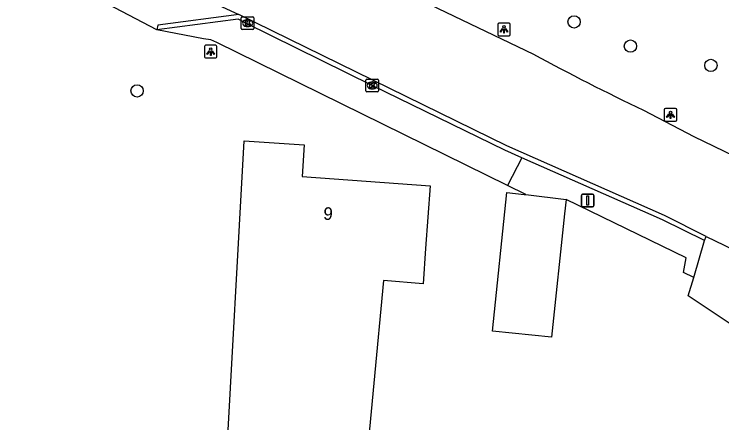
# Model space of a CAD drawing. Extents: x 156141 to 158132, y 385651 to 388399.
# Drawn here: x 156343.3 to 156399.4, y 386449.6 to 386482.1 of the extents above; entities that cross this region are included whole.
import ezdxf

# ---------------------------------------------------------------- set-up
doc = ezdxf.new("R2010")
doc.units = 0
for name, color, linetype in [('IMGEO_Boom', 7, 'Continuous'), ('IMGEO_Groenvoorziening', 7, 'Continuous'), ('IMGEO_Kolk', 7, 'Continuous'), ('IMGEO_Lichtpunt', 7, 'Continuous'), ('IMGEO_Pand', 7, 'Continuous'), ('IMGEO_Pand_nummerreeks', 7, 'Continuous'), ('IMGEO_Rijbaan_lokaal_gesloten', 7, 'Continuous'), ('IMGEO_Rijbaan_lokaal_open', 7, 'Continuous'), ('IMGEO_Verkeersbordpaal', 7, 'Continuous'), ('IMGEO_Voetpad_open', 7, 'Continuous')]:
    doc.layers.add(name, color=color, linetype=linetype)

msp = doc.modelspace()

# ---------------------------------------------------------------- linework, layer by layer
at = {"layer": 'IMGEO_Boom'}
for centre in [(156387.66, 386481.454), (156392.136, 386479.536), (156398.516, 386478.004), (156352.999, 386475.977)]:
    msp.add_circle(centre, 0.489, dxfattribs=at)
at = {"layer": 'IMGEO_Groenvoorziening'}
for points in [[(156383.831, 386467.742), (156382.382, 386468.456)], [(156397.15, 386461.173), (156396.342, 386461.571), (156396.548, 386462.739), (156387.033, 386467.367)]]:
    msp.add_lwpolyline(points, dxfattribs=at)
at = {"layer": 'IMGEO_Kolk'}
for p, q in [((156361.343, 386481.858), (156362.195, 386481.858)), ((156361.268, 386480.932), (156361.268, 386481.784)), ((156361.756, 386481.638), (156361.781, 386481.638)), ((156362.269, 386481.784), (156362.269, 386480.932)), ((156362.195, 386480.858), (156361.343, 386480.858)), ((156361.779, 386481.078), (156361.754, 386481.078)), ((156371.154, 386475.987), (156371.154, 386476.839)), ((156371.229, 386476.913), (156372.081, 386476.913)), ((156372.155, 386476.839), (156372.155, 386475.987)), ((156371.642, 386476.693), (156371.667, 386476.693)), ((156372.081, 386475.913), (156371.229, 386475.913)), ((156371.665, 386476.133), (156371.64, 386476.133))]:
    msp.add_line(p, q, dxfattribs=at)
for points in [[(156361.343, 386481.858), (156362.195, 386481.858)], [(156361.268, 386480.932), (156361.268, 386481.784)], [(156361.589, 386481.558), (156361.712, 386481.558), (156361.712, 386481.407), (156361.842, 386481.558), (156362.006, 386481.558), (156361.86, 386481.407), (156362.013, 386481.158), (156361.861, 386481.158), (156361.776, 386481.322), (156361.712, 386481.255), (156361.712, 386481.158), (156361.589, 386481.158), (156361.589, 386481.558)], [(156362.269, 386481.784), (156362.269, 386480.932)], [(156362.195, 386480.858), (156361.343, 386480.858)], [(156371.154, 386475.987), (156371.154, 386476.839)], [(156371.229, 386476.913), (156372.081, 386476.913)], [(156372.155, 386476.839), (156372.155, 386475.987)], [(156371.475, 386476.613), (156371.598, 386476.613), (156371.598, 386476.462), (156371.728, 386476.613), (156371.892, 386476.613), (156371.746, 386476.462), (156371.899, 386476.213), (156371.747, 386476.213), (156371.662, 386476.377), (156371.598, 386476.31), (156371.598, 386476.213), (156371.475, 386476.213), (156371.475, 386476.613)], [(156372.081, 386475.913), (156371.229, 386475.913)]]:
    msp.add_lwpolyline(points, dxfattribs=at)
for centre, start, end in [((156361.345, 386481.782), 91.552, 178.448), ((156361.345, 386481.782), 91.552, 178.448), ((156362.193, 386481.782), 1.552, 88.448), ((156362.193, 386481.782), 1.552, 88.448), ((156361.345, 386480.934), 181.552, 268.448), ((156361.345, 386480.934), 181.552, 268.448), ((156362.193, 386480.934), 271.552, 358.448), ((156362.193, 386480.934), 271.552, 358.448), ((156371.231, 386476.837), 91.552, 178.448), ((156371.231, 386476.837), 91.552, 178.448), ((156372.079, 386476.837), 1.552, 88.448), ((156372.079, 386476.837), 1.552, 88.448), ((156371.231, 386475.989), 181.552, 268.448), ((156371.231, 386475.989), 181.552, 268.448), ((156372.079, 386475.989), 271.552, 358.448), ((156372.079, 386475.989), 271.552, 358.448)]:
    msp.add_arc(centre, 0.0765, start, end, dxfattribs=at)
for centre, major_axis, ratio, start_param, end_param in [((156361.755, 386481.358), (-0.387, 0.002), 0.722429, 4.712389, 7.853982), ((156361.78, 386481.358), (-0.39, 0.002), 0.717154, 1.570796, 4.712389), ((156371.641, 386476.413), (-0.387, 0.002), 0.722429, 4.712389, 7.853982), ((156371.666, 386476.413), (-0.39, 0.002), 0.717154, 1.570796, 4.712389)]:
    msp.add_ellipse(centre, major_axis=major_axis, ratio=ratio, start_param=start_param, end_param=end_param, dxfattribs=at)
at = {"layer": 'IMGEO_Lichtpunt'}
for p, q in [((156381.605, 386481.261), (156381.605, 386480.454)), ((156381.605, 386481.261), (156381.605, 386480.454)), ((156382.507, 386481.356), (156381.699, 386481.356)), ((156382.507, 386481.356), (156381.699, 386481.356)), ((156382.601, 386480.454), (156382.601, 386481.261)), ((156382.601, 386480.454), (156382.601, 386481.261)), ((156381.699, 386480.36), (156382.507, 386480.36)), ((156381.699, 386480.36), (156382.507, 386480.36)), ((156359.246, 386479.595), (156358.438, 386479.595)), ((156359.246, 386479.595), (156358.438, 386479.595)), ((156358.344, 386479.5), (156358.344, 386478.693)), ((156358.344, 386479.5), (156358.344, 386478.693)), ((156359.34, 386478.693), (156359.34, 386479.5)), ((156359.34, 386478.693), (156359.34, 386479.5)), ((156358.438, 386478.599), (156359.246, 386478.599)), ((156358.438, 386478.599), (156359.246, 386478.599)), ((156395.718, 386474.579), (156394.91, 386474.579)), ((156395.718, 386474.579), (156394.91, 386474.579)), ((156394.816, 386474.484), (156394.816, 386473.677)), ((156394.816, 386474.484), (156394.816, 386473.677)), ((156395.812, 386473.677), (156395.812, 386474.484)), ((156395.812, 386473.677), (156395.812, 386474.484)), ((156394.91, 386473.583), (156395.718, 386473.583)), ((156394.91, 386473.583), (156395.718, 386473.583))]:
    msp.add_line(p, q, dxfattribs=at)
for points in [[(156381.979, 386480.925), (156382.018, 386480.897), (156381.83, 386480.635), (156381.792, 386480.662), (156381.979, 386480.925)], [(156382.081, 386480.877), (156382.128, 386480.877), (156382.128, 386480.555), (156382.081, 386480.555), (156382.081, 386480.877)], [(156382.191, 386480.897), (156382.229, 386480.924), (156382.416, 386480.662), (156382.377, 386480.634), (156382.191, 386480.897)], [(156358.718, 386479.164), (156358.757, 386479.136), (156358.569, 386478.874), (156358.531, 386478.901), (156358.718, 386479.164)], [(156358.82, 386479.116), (156358.867, 386479.116), (156358.867, 386478.794), (156358.82, 386478.794), (156358.82, 386479.116)], [(156358.93, 386479.136), (156358.968, 386479.163), (156359.155, 386478.901), (156359.116, 386478.873), (156358.93, 386479.136)], [(156395.19, 386474.148), (156395.229, 386474.12), (156395.041, 386473.858), (156395.003, 386473.885), (156395.19, 386474.148)], [(156395.292, 386474.1), (156395.339, 386474.1), (156395.339, 386473.778), (156395.292, 386473.778), (156395.292, 386474.1)], [(156395.402, 386474.12), (156395.44, 386474.147), (156395.627, 386473.885), (156395.588, 386473.857), (156395.402, 386474.12)]]:
    msp.add_lwpolyline(points, dxfattribs=at)
for centre in [(156382.104, 386481.059), (156358.843, 386479.298), (156395.315, 386474.282)]:
    msp.add_circle(centre, 0.0994, dxfattribs=at)
for centre, start, end in [((156381.699, 386481.261), 90, 180), ((156381.699, 386481.261), 90, 180), ((156382.507, 386481.261), 0, 90), ((156382.507, 386481.261), 0, 90), ((156381.699, 386480.454), 180, 270), ((156381.699, 386480.454), 180, 270), ((156382.507, 386480.454), 270, 0), ((156382.507, 386480.454), 270, 360), ((156358.438, 386479.5), 90, 180), ((156358.438, 386479.5), 90, 180), ((156359.246, 386479.5), 0, 90), ((156359.246, 386479.5), 0, 90), ((156358.438, 386478.693), 180, 270), ((156358.438, 386478.693), 180, 270), ((156359.246, 386478.693), 270, 0), ((156359.246, 386478.693), 270, 360), ((156394.91, 386474.484), 90, 180), ((156394.91, 386474.484), 90, 180), ((156395.718, 386474.484), 0, 90), ((156395.718, 386474.484), 0, 90), ((156394.91, 386473.677), 180, 270), ((156394.91, 386473.677), 180, 270), ((156395.718, 386473.677), 270, 0), ((156395.718, 386473.677), 270, 360)]:
    msp.add_arc(centre, 0.0946, start, end, dxfattribs=at)
at = {"layer": 'IMGEO_Pand'}
for points in [[(156365.018, 386445.219), (156360.042, 386445.714), (156361.496, 386472.017), (156366.265, 386471.709), (156366.084, 386469.172), (156376.242, 386468.447), (156375.886, 386463.46), (156375.687, 386460.668), (156372.546, 386460.929), (156371.01, 386444.623), (156365.018, 386445.219)], [(156387.033, 386467.367), (156386.911, 386466.222), (156385.862, 386456.427), (156381.193, 386456.913), (156382.339, 386467.916), (156383.707, 386467.756), (156383.831, 386467.742)], [(156383.831, 386467.742), (156387.033, 386467.367)]]:
    msp.add_lwpolyline(points, dxfattribs=at)
at = {"layer": 'IMGEO_Rijbaan_lokaal_gesloten'}
for points in [[(156354.653, 386493.262), (156361.033, 386490.147), (156384.436, 386478.886)], [(156343.252, 386490.304), (156361.064, 386482.029)], [(156398.151, 386464.417), (156394.822, 386466.097), (156382.327, 386471.609), (156361.064, 386482.029)], [(156393.161, 386474.435), (156397.173, 386472.361), (156409.893, 386466.182), (156421.489, 386460.517), (156442.738, 386450.053), (156458.351, 386442.321), (156485.116, 386429.357), (156503.648, 386420.136), (156535.068, 386404.959), (156559.371, 386393.185), (156614.763, 386366.098), (156674.126, 386337.239), (156685.248, 386331.628), (156700.193, 386324.343), (156714.298, 386317.453), (156736.533, 386306.589), (156745.277, 386302.372)], [(156398.151, 386464.417), (156406.155, 386460.561)]]:
    msp.add_lwpolyline(points, dxfattribs=at)
msp.add_arc((156495.203, 386685.239), 234.202, 241.77371, 244.1701, dxfattribs=at)
at = {"layer": 'IMGEO_Rijbaan_lokaal_open'}
for points in [[(156354.569, 386480.812), (156345.088, 386485.826), (156345.045, 386486.673)], [(156361.064, 386482.029), (156354.654, 386481.187), (156354.569, 386480.812)], [(156383.509, 386470.675), (156382.161, 386471.272), (156371.655, 386476.411), (156361.635, 386481.358), (156361.028, 386481.66), (156354.569, 386480.812)], [(156398.008, 386464.093), (156394.679, 386465.731), (156383.509, 386470.675)], [(156398.008, 386464.093), (156398.151, 386464.417)], [(156397.15, 386461.173), (156398.008, 386464.093)], [(156403.633, 386459.178), (156400.277, 386457.337), (156396.7, 386459.716), (156397.15, 386461.173)]]:
    msp.add_lwpolyline(points, dxfattribs=at)
at = {"layer": 'IMGEO_Verkeersbordpaal'}
for p, q in [((156388.343, 386467.78), (156389.133, 386467.78)), ((156389.133, 386467.78), (156388.343, 386467.78)), ((156388.243, 386466.88), (156388.243, 386467.68)), ((156388.243, 386467.68), (156388.243, 386466.88)), ((156389.233, 386467.68), (156389.233, 386466.88)), ((156389.233, 386466.88), (156389.233, 386467.68)), ((156389.133, 386466.78), (156388.343, 386466.78)), ((156388.343, 386466.78), (156389.133, 386466.78))]:
    msp.add_line(p, q, dxfattribs=at)
msp.add_lwpolyline([(156388.663, 386467.655), (156388.813, 386467.655), (156388.813, 386466.905), (156388.663, 386466.905), (156388.663, 386467.655)], dxfattribs=at)
for centre, start, end in [((156388.343, 386467.68), 90, 180), ((156388.343, 386467.68), 90, 180), ((156389.133, 386467.68), 0, 90), ((156389.133, 386467.68), 360, 90), ((156388.343, 386466.88), 180, 270), ((156388.343, 386466.88), 180, 270), ((156389.133, 386466.88), 270, 0), ((156389.133, 386466.88), 270, 0)]:
    msp.add_arc(centre, 0.1, start, end, dxfattribs=at)
at = {"layer": 'IMGEO_Voetpad_open'}
for points in [[(156382.382, 386468.456), (156359.324, 386479.828), (156358.85, 386480.041), (156358.281, 386480.099), (156354.569, 386480.812)], [(156383.509, 386470.675), (156382.382, 386468.456)]]:
    msp.add_lwpolyline(points, dxfattribs=at)

# ---------------------------------------------------------------- texts
at = {"layer": 'IMGEO_Pand_nummerreeks'}
msp.add_text('9', height=1, rotation=355.9176, dxfattribs=at).set_placement((156367.746, 386465.765))

doc.saveas('drawing.dxf')
